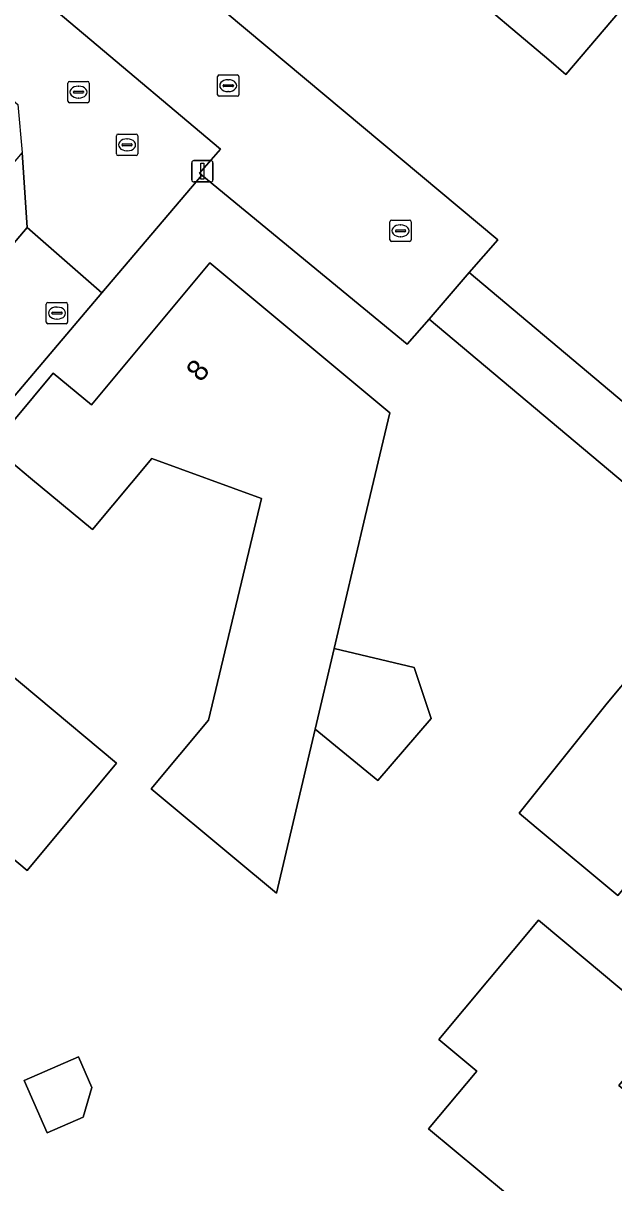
# Model space of a CAD drawing. Extents: x 157767 to 159172, y 387839 to 389425.
# Drawn here: x 158382 to 158409.8, y 388781.3 to 388835.7 of the extents above; entities that cross this region are included whole.
import ezdxf

# ---------------------------------------------------------------- set-up
doc = ezdxf.new("R2010")
doc.units = 0
for name, color, linetype in [('IMGEO_Brandkraan', 7, 'Continuous'), ('IMGEO_Erf', 7, 'Continuous'), ('IMGEO_Kolk', 7, 'Continuous'), ('IMGEO_Lichtmast', 7, 'Continuous'), ('IMGEO_Pand', 7, 'Continuous'), ('IMGEO_Pand_nummerreeks', 7, 'Continuous'), ('IMGEO_Rijbaan_lokaal_open', 7, 'Continuous'), ('IMGEO_Rioolput', 7, 'Continuous'), ('IMGEO_Voetpad_open', 7, 'Continuous')]:
    doc.layers.add(name, color=color, linetype=linetype)

msp = doc.modelspace()

# ---------------------------------------------------------------- linework, layer by layer
at = {"layer": 'IMGEO_Brandkraan'}
for p, q in [((158383.107, 388821.688), (158383.107, 388822.54)), ((158383.182, 388822.614), (158384.034, 388822.614)), ((158384.108, 388822.54), (158384.108, 388821.688)), ((158383.366, 388822.108), (158383.366, 388822.12)), ((158383.804, 388822.071), (158383.406, 388822.071)), ((158383.409, 388822.157), (158383.807, 388822.157)), ((158383.595, 388822.394), (158383.62, 388822.394)), ((158383.85, 388822.12), (158383.85, 388822.108)), ((158384.034, 388821.614), (158383.182, 388821.614)), ((158383.618, 388821.834), (158383.593, 388821.834))]:
    msp.add_line(p, q, dxfattribs=at)
for points in [[(158383.107, 388821.688), (158383.107, 388822.54)], [(158383.182, 388822.614), (158384.034, 388822.614)], [(158384.108, 388822.54), (158384.108, 388821.688)], [(158384.034, 388821.614), (158383.182, 388821.614)]]:
    msp.add_lwpolyline(points, dxfattribs=at)
for centre, radius, start, end in [((158383.184, 388822.538), 0.0765, 91.552, 178.448), ((158383.184, 388822.538), 0.0765, 91.552, 178.448), ((158384.032, 388822.538), 0.0765, 1.552, 88.448), ((158384.032, 388822.538), 0.0765, 1.552, 88.448), ((158383.406, 388822.117), 0.0403, 85.8775, 175.7526), ((158383.403, 388822.107), 0.0366, 178.938, 274.7102), ((158383.807, 388822.114), 0.043, 264.8664, 352.4533), ((158383.811, 388822.119), 0.0386, 1.7309, 96.639), ((158383.184, 388821.69), 0.0765, 181.552, 268.448), ((158383.184, 388821.69), 0.0765, 181.552, 268.448), ((158384.032, 388821.69), 0.0765, 271.552, 358.448), ((158384.032, 388821.69), 0.0765, 271.552, 358.448)]:
    msp.add_arc(centre, radius, start, end, dxfattribs=at)
for centre, major_axis, ratio, start_param, end_param in [((158383.594, 388822.114), (-0.387, 0.002), 0.722429, 4.712389, 7.853982), ((158383.619, 388822.114), (-0.39, 0.002), 0.717154, 1.570796, 4.712389)]:
    msp.add_ellipse(centre, major_axis=major_axis, ratio=ratio, start_param=start_param, end_param=end_param, dxfattribs=at)
at = {"layer": 'IMGEO_Erf'}
for points in [[(158460.644, 388870.19), (158437.126, 388887.55), (158432.881, 388890.304), (158425.397, 388893.675), (158360.644, 388919.668), (158358.095, 388918.489), (158347.339, 388891.858), (158336.759, 388879.281), (158348.603, 388869.307), (158359.688, 388859.921), (158380.059, 388842.72), (158381.57, 388844.575), (158404.311, 388825.558), (158402.965, 388824.025), (158425.871, 388804.752), (158470.821, 388858.073)], [(158423.997, 388802.579), (158401.092, 388821.821), (158400.046, 388820.662), (158390.41, 388828.593), (158385.717, 388823.066), (158374.866, 388810.287), (158351.437, 388794.479), (158344.084, 388786.249), (158344.205, 388783.764), (158347.158, 388780.976), (158349.133, 388783.126), (158347.07, 388785.02), (158354.15, 388792.75), (158370.36, 388777.87)]]:
    msp.add_lwpolyline(points, dxfattribs=at)
for points in [[(158411.193, 388857.042), (158411.756, 388856.565), (158413.48, 388858.601), (158416.676, 388855.895), (158414.952, 388853.859), (158415.452, 388853.436), (158408.156, 388844.818), (158413.449, 388840.336), (158411.397, 388837.913), (158411.286, 388837.781), (158410.737, 388837.133), (158407.505, 388833.317), (158406.704, 388833.996), (158402.428, 388837.616), (158401.433, 388836.441), (158396.959, 388840.229), (158400.19, 388844.046)], [(158388.028, 388799.784), (158390.717, 388803.011), (158393.216, 388813.405), (158388.058, 388815.292), (158385.271, 388811.948), (158382.368, 388814.367), (158380.573, 388815.862), (158383.436, 388819.298), (158385.231, 388817.803), (158390.789, 388824.471), (158399.234, 388817.432), (158398.086, 388812.566), (158396.623, 388806.368), (158400.378, 388805.481), (158401.183, 388803.089), (158398.67, 388800.168), (158395.729, 388802.58), (158393.912, 388794.881), (158391.869, 388796.583)], [(158405.303, 388798.643), (158409.448, 388803.796), (158412.648, 388807.636), (158414.768, 388805.869), (158416.691, 388808.177), (158418.276, 388806.855), (158416.353, 388804.548), (158419.159, 388802.209), (158414.663, 388796.815), (158412.886, 388798.296), (158409.948, 388794.772), (158406.106, 388797.973)], [(158369.493, 388800.684), (158373.686, 388805.715), (158375.924, 388803.849), (158378.814, 388807.316), (158382.655, 388804.115), (158386.41, 388800.985), (158382.208, 388795.943), (158380.439, 388797.417), (158377.558, 388793.962), (158373.334, 388797.483)], [(158406.212, 388793.608), (158408.408, 388791.777), (158412.249, 388788.576), (158409.986, 388785.861), (158413.115, 388783.253), (158410.928, 388780.63), (158412.184, 388779.583), (158408.642, 388775.335), (158407.385, 388776.383), (158407.074, 388776.01), (158406.136, 388776.792), (158406.449, 388777.166), (158403.603, 388779.538), (158404.665, 388780.811), (158401.06, 388783.816), (158403.319, 388786.526), (158401.544, 388788.006)], [(158385.24, 388785.759), (158384.836, 388784.366), (158383.148, 388783.629), (158382.074, 388786.091), (158384.612, 388787.198)]]:
    msp.add_lwpolyline(points, close=True, dxfattribs=at)
at = {"layer": 'IMGEO_Kolk'}
for p, q in [((158391.223, 388833.291), (158392.075, 388833.291)), ((158384.119, 388832.062), (158384.119, 388832.914)), ((158384.194, 388832.988), (158385.046, 388832.988)), ((158384.607, 388832.768), (158384.632, 388832.768)), ((158385.12, 388832.914), (158385.12, 388832.062)), ((158391.148, 388832.365), (158391.148, 388833.217)), ((158391.407, 388832.785), (158391.407, 388832.797)), ((158391.845, 388832.748), (158391.447, 388832.748)), ((158391.45, 388832.834), (158391.848, 388832.834)), ((158391.636, 388833.071), (158391.661, 388833.071)), ((158391.891, 388832.797), (158391.891, 388832.785)), ((158392.149, 388833.217), (158392.149, 388832.365)), ((158384.378, 388832.482), (158384.378, 388832.494)), ((158384.816, 388832.445), (158384.418, 388832.445)), ((158384.421, 388832.531), (158384.819, 388832.531)), ((158384.63, 388832.208), (158384.605, 388832.208)), ((158384.862, 388832.494), (158384.862, 388832.482)), ((158392.075, 388832.291), (158391.223, 388832.291)), ((158391.659, 388832.511), (158391.634, 388832.511)), ((158385.046, 388831.988), (158384.194, 388831.988)), ((158399.239, 388825.55), (158399.239, 388826.402)), ((158399.314, 388826.476), (158400.166, 388826.476)), ((158399.727, 388826.256), (158399.752, 388826.256)), ((158400.24, 388826.402), (158400.24, 388825.55)), ((158399.498, 388825.97), (158399.498, 388825.982)), ((158399.936, 388825.933), (158399.538, 388825.933)), ((158399.541, 388826.019), (158399.939, 388826.019)), ((158399.75, 388825.696), (158399.725, 388825.696)), ((158399.982, 388825.982), (158399.982, 388825.97)), ((158400.166, 388825.476), (158399.314, 388825.476))]:
    msp.add_line(p, q, dxfattribs=at)
for points in [[(158391.223, 388833.291), (158392.075, 388833.291)], [(158384.119, 388832.062), (158384.119, 388832.914)], [(158384.194, 388832.988), (158385.046, 388832.988)], [(158385.12, 388832.914), (158385.12, 388832.062)], [(158391.148, 388832.365), (158391.148, 388833.217)], [(158392.149, 388833.217), (158392.149, 388832.365)], [(158392.075, 388832.291), (158391.223, 388832.291)], [(158385.046, 388831.988), (158384.194, 388831.988)], [(158399.239, 388825.55), (158399.239, 388826.402)], [(158399.314, 388826.476), (158400.166, 388826.476)], [(158400.24, 388826.402), (158400.24, 388825.55)], [(158400.166, 388825.476), (158399.314, 388825.476)]]:
    msp.add_lwpolyline(points, dxfattribs=at)
for centre, radius, start, end in [((158391.225, 388833.215), 0.0765, 91.552, 178.448), ((158391.225, 388833.215), 0.0765, 91.552, 178.448), ((158392.073, 388833.215), 0.0765, 1.552, 88.448), ((158392.073, 388833.215), 0.0765, 1.552, 88.448), ((158384.196, 388832.912), 0.0765, 91.552, 178.448), ((158384.196, 388832.912), 0.0765, 91.552, 178.448), ((158385.044, 388832.912), 0.0765, 1.552, 88.448), ((158385.044, 388832.912), 0.0765, 1.552, 88.448), ((158391.447, 388832.794), 0.0403, 85.8775, 175.7526), ((158391.444, 388832.784), 0.0366, 178.938, 274.7102), ((158391.848, 388832.791), 0.043, 264.8664, 352.4533), ((158391.852, 388832.796), 0.0386, 1.7309, 96.639), ((158384.418, 388832.491), 0.0403, 85.8775, 175.7526), ((158384.415, 388832.481), 0.0366, 178.938, 274.7102), ((158384.819, 388832.488), 0.043, 264.8664, 352.4533), ((158384.823, 388832.493), 0.0386, 1.7309, 96.639), ((158391.225, 388832.367), 0.0765, 181.552, 268.448), ((158391.225, 388832.367), 0.0765, 181.552, 268.448), ((158392.073, 388832.367), 0.0765, 271.552, 358.448), ((158392.073, 388832.367), 0.0765, 271.552, 358.448), ((158384.196, 388832.064), 0.0765, 181.552, 268.448), ((158384.196, 388832.064), 0.0765, 181.552, 268.448), ((158385.044, 388832.064), 0.0765, 271.552, 358.448), ((158385.044, 388832.064), 0.0765, 271.552, 358.448), ((158399.316, 388826.4), 0.0765, 91.552, 178.448), ((158399.316, 388826.4), 0.0765, 91.552, 178.448), ((158400.164, 388826.4), 0.0765, 1.552, 88.448), ((158400.164, 388826.4), 0.0765, 1.552, 88.448), ((158399.538, 388825.979), 0.0403, 85.8775, 175.7526), ((158399.535, 388825.969), 0.0366, 178.938, 274.7102), ((158399.939, 388825.976), 0.043, 264.8664, 352.4533), ((158399.943, 388825.981), 0.0386, 1.7309, 96.639), ((158399.316, 388825.552), 0.0765, 181.552, 268.448), ((158399.316, 388825.552), 0.0765, 181.552, 268.448), ((158400.164, 388825.552), 0.0765, 271.552, 358.448), ((158400.164, 388825.552), 0.0765, 271.552, 358.448)]:
    msp.add_arc(centre, radius, start, end, dxfattribs=at)
for centre, major_axis, ratio, start_param, end_param in [((158384.606, 388832.488), (-0.387, 0.002), 0.722429, 4.712389, 7.853982), ((158384.631, 388832.488), (-0.39, 0.002), 0.717154, 1.570796, 4.712389), ((158391.635, 388832.791), (-0.387, 0.002), 0.722429, 4.712389, 7.853982), ((158391.66, 388832.791), (-0.39, 0.002), 0.717154, 1.570796, 4.712389), ((158399.726, 388825.976), (-0.387, 0.002), 0.722429, 4.712389, 7.853982), ((158399.751, 388825.976), (-0.39, 0.002), 0.717154, 1.570796, 4.712389)]:
    msp.add_ellipse(centre, major_axis=major_axis, ratio=ratio, start_param=start_param, end_param=end_param, dxfattribs=at)
at = {"layer": 'IMGEO_Lichtmast'}
for p, q in [((158389.938, 388828.369), (158389.938, 388829.169)), ((158389.938, 388829.169), (158389.938, 388828.369)), ((158390.038, 388829.269), (158390.828, 388829.269)), ((158390.828, 388829.269), (158390.038, 388829.269)), ((158390.928, 388829.169), (158390.928, 388828.369)), ((158390.928, 388828.369), (158390.928, 388829.169)), ((158390.828, 388828.269), (158390.038, 388828.269)), ((158390.038, 388828.269), (158390.828, 388828.269))]:
    msp.add_line(p, q, dxfattribs=at)
msp.add_lwpolyline([(158390.358, 388829.144), (158390.508, 388829.144), (158390.508, 388828.394), (158390.358, 388828.394), (158390.358, 388829.144)], dxfattribs=at)
for centre, start, end in [((158390.038, 388829.169), 90, 180), ((158390.038, 388829.169), 90, 180), ((158390.828, 388829.169), 0, 90), ((158390.828, 388829.169), 360, 90), ((158390.038, 388828.369), 180, 270), ((158390.038, 388828.369), 180, 270), ((158390.828, 388828.369), 270, 0), ((158390.828, 388828.369), 270, 0)]:
    msp.add_arc(centre, 0.1, start, end, dxfattribs=at)
at = {"layer": 'IMGEO_Pand'}
for points in [[(158413.449, 388840.336), (158408.156, 388844.818), (158415.452, 388853.436), (158414.952, 388853.859), (158416.676, 388855.895), (158413.48, 388858.601), (158411.756, 388856.565), (158411.193, 388857.042), (158400.19, 388844.046), (158396.959, 388840.229), (158401.433, 388836.441), (158402.428, 388837.616), (158406.704, 388833.996), (158407.505, 388833.317), (158410.737, 388837.133), (158411.286, 388837.781), (158411.397, 388837.913)], [(158395.729, 388802.58), (158396.623, 388806.368), (158398.086, 388812.566), (158399.234, 388817.432), (158390.789, 388824.471), (158385.231, 388817.803), (158383.436, 388819.298), (158380.573, 388815.862), (158382.368, 388814.367), (158385.271, 388811.948), (158388.058, 388815.292), (158393.216, 388813.405), (158390.717, 388803.011), (158388.028, 388799.784), (158391.869, 388796.583), (158393.912, 388794.881)], [(158373.334, 388797.483), (158377.558, 388793.962), (158380.439, 388797.417), (158382.208, 388795.943), (158386.41, 388800.985), (158382.655, 388804.115), (158378.814, 388807.316), (158375.924, 388803.849), (158373.686, 388805.715), (158369.493, 388800.684)], [(158419.159, 388802.209), (158416.353, 388804.548), (158414.768, 388805.869), (158412.648, 388807.636), (158409.448, 388803.796), (158405.303, 388798.643), (158406.106, 388797.973), (158409.948, 388794.772), (158412.886, 388798.296), (158414.663, 388796.815)], [(158396.623, 388806.368), (158395.729, 388802.58), (158398.67, 388800.168), (158401.183, 388803.089), (158400.378, 388805.481)], [(158408.408, 388791.777), (158406.212, 388793.608), (158401.544, 388788.006), (158403.319, 388786.526), (158401.06, 388783.816), (158404.665, 388780.811), (158403.603, 388779.538), (158406.449, 388777.166), (158406.136, 388776.792), (158407.074, 388776.01), (158407.385, 388776.383), (158408.642, 388775.335), (158412.184, 388779.583), (158410.928, 388780.63), (158413.115, 388783.253), (158409.986, 388785.861), (158412.249, 388788.576)], [(158382.074, 388786.091), (158383.148, 388783.629), (158384.836, 388784.366), (158385.24, 388785.759), (158384.612, 388787.198)]]:
    msp.add_lwpolyline(points, close=True, dxfattribs=at)
at = {"layer": 'IMGEO_Rijbaan_lokaal_open'}
for points in [[(158336.992, 388875.515), (158336.262, 388882.544), (158332.761, 388885.399), (158332.467, 388885.051), (158331.206, 388883.559), (158330.026, 388882.163), (158326.645, 388878.163), (158337.444, 388869.038), (158337.558, 388869.174), (158381.763, 388831.905), (158381.97, 388829.646), (158382.206, 388826.126), (158385.717, 388823.066), (158390.41, 388828.593), (158390.3, 388828.682), (158391.285, 388829.811), (158378.406, 388840.652)], [(158380.059, 388842.72), (158378.406, 388840.652), (158391.285, 388829.811), (158390.3, 388828.682), (158390.41, 388828.593), (158400.046, 388820.662), (158401.092, 388821.821), (158402.965, 388824.025), (158404.311, 388825.558), (158381.57, 388844.575)], [(158374.866, 388810.287), (158385.717, 388823.066), (158382.206, 388826.126), (158371.73, 388813.761), (158348.482, 388797.964), (158340.994, 388789.853), (158337.489, 388789.754), (158344.205, 388783.764), (158344.084, 388786.249), (158351.437, 388794.479)]]:
    msp.add_lwpolyline(points, close=True, dxfattribs=at)
at = {"layer": 'IMGEO_Rioolput'}
for p, q in [((158386.401, 388829.586), (158386.401, 388830.438)), ((158386.476, 388830.512), (158387.328, 388830.512)), ((158386.703, 388830.055), (158387.101, 388830.055)), ((158386.889, 388830.292), (158386.914, 388830.292)), ((158387.402, 388830.438), (158387.402, 388829.586)), ((158387.328, 388829.512), (158386.476, 388829.512)), ((158386.66, 388830.006), (158386.66, 388830.018)), ((158387.098, 388829.969), (158386.7, 388829.969)), ((158386.912, 388829.732), (158386.887, 388829.732)), ((158387.144, 388830.018), (158387.144, 388830.006))]:
    msp.add_line(p, q, dxfattribs=at)
for points in [[(158386.401, 388829.586), (158386.401, 388830.438)], [(158386.476, 388830.512), (158387.328, 388830.512)], [(158387.402, 388830.438), (158387.402, 388829.586)], [(158387.328, 388829.512), (158386.476, 388829.512)]]:
    msp.add_lwpolyline(points, dxfattribs=at)
for centre, radius, start, end in [((158386.478, 388830.436), 0.0765, 91.552, 178.448), ((158386.478, 388830.436), 0.0765, 91.552, 178.448), ((158386.7, 388830.015), 0.0403, 85.8775, 175.7526), ((158387.105, 388830.017), 0.0386, 1.7309, 96.639), ((158387.326, 388830.436), 0.0765, 1.552, 88.448), ((158387.326, 388830.436), 0.0765, 1.552, 88.448), ((158386.478, 388829.588), 0.0765, 181.552, 268.448), ((158386.478, 388829.588), 0.0765, 181.552, 268.448), ((158386.697, 388830.005), 0.0366, 178.938, 274.7102), ((158387.101, 388830.012), 0.043, 264.8664, 352.4533), ((158387.326, 388829.588), 0.0765, 271.552, 358.448), ((158387.326, 388829.588), 0.0765, 271.552, 358.448)]:
    msp.add_arc(centre, radius, start, end, dxfattribs=at)
for centre, major_axis, ratio, start_param, end_param in [((158386.888, 388830.012), (-0.387, 0.002), 0.722429, 4.712389, 7.853982), ((158386.913, 388830.012), (-0.39, 0.002), 0.717154, 1.570796, 4.712389)]:
    msp.add_ellipse(centre, major_axis=major_axis, ratio=ratio, start_param=start_param, end_param=end_param, dxfattribs=at)
at = {"layer": 'IMGEO_Voetpad_open'}
for points in [[(158371.73, 388813.761), (158382.206, 388826.126), (158381.97, 388829.646), (158370.111, 388815.607), (158361.958, 388810.116), (158347.108, 388800.114), (158339.105, 388791.362), (158336.298, 388790.782), (158337.489, 388789.754), (158340.994, 388789.853), (158348.482, 388797.964)], [(158402.965, 388824.025), (158401.092, 388821.821), (158423.997, 388802.579), (158425.871, 388804.752)]]:
    msp.add_lwpolyline(points, close=True, dxfattribs=at)

# ---------------------------------------------------------------- texts
at = {"layer": 'IMGEO_Pand_nummerreeks'}
msp.add_text('8', height=1, rotation=50.1911, dxfattribs=at).set_placement((158390.357, 388818.829))

doc.saveas('drawing.dxf')
